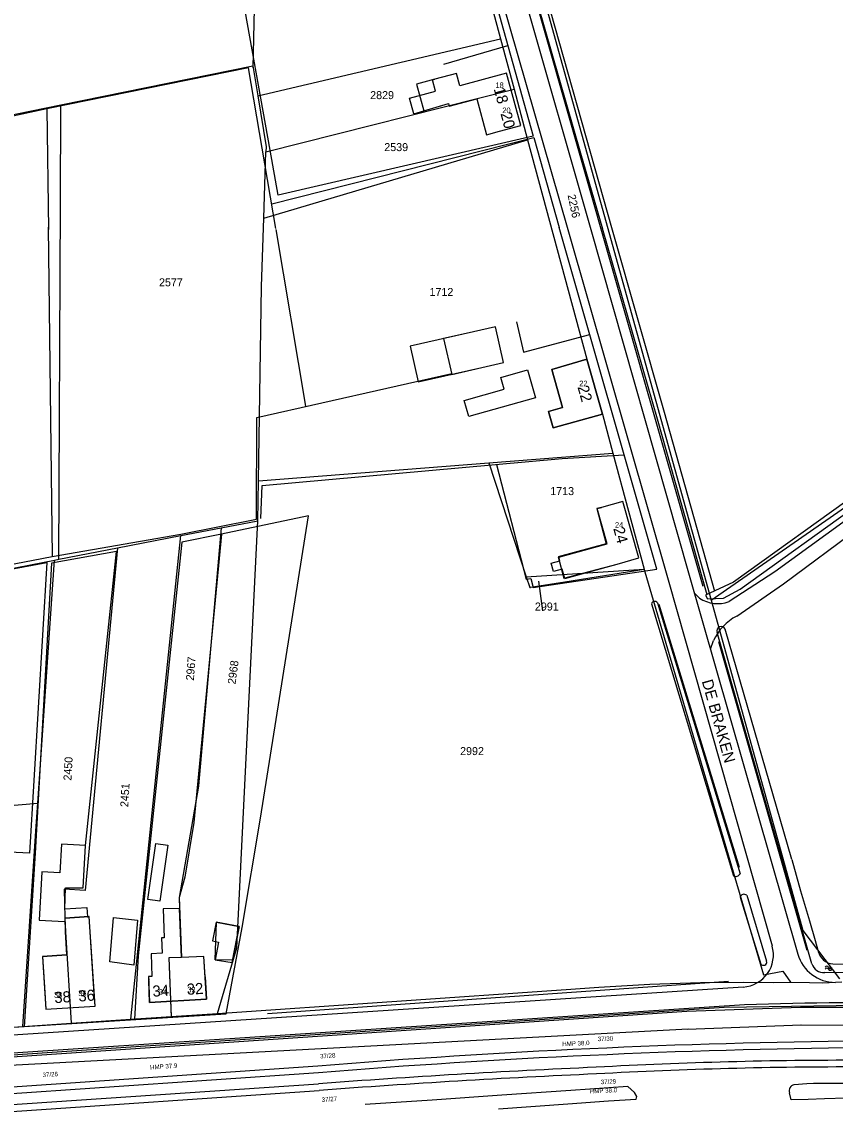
# Model space of a CAD drawing. Extents: x 148816 to 151297, y 399515 to 402500.
# Drawn here: x 149177.6 to 149360.4, y 400053.3 to 400296.7 of the extents above; entities that cross this region are included whole.
import ezdxf

# ---------------------------------------------------------------- set-up
doc = ezdxf.new("R2010")
doc.units = 0
for name, color, linetype in [('B01 Hoofdgebouw  [D] Norm', 7, 'Continuous'), ('B01 Hoofdgebouw  [T] Norm', 7, 'Continuous'), ('B01 hoofgebouw', 7, 'Continuous'), ('B02 Bijgebouw  [D] Norm', 7, 'Continuous'), ('B02 Bijgebouw  [T] Norm', 7, 'Continuous'), ('G01 perceelsgrens', 7, 'Continuous'), ('Q01 Spoorrail  [D] Norm', 7, 'Continuous'), ('Q05 Bomenrij  [D] Gem', 7, 'Continuous'), ('S05 Water  Norm', 7, 'Continuous'), ('T04 Haag heg  [D] Gem', 7, 'Continuous'), ('T09 Insteek water  [T] Norm', 7, 'Continuous'), ('V00 Kant verharding algemeen  [T] Norm', 7, 'Continuous'), ('V06 Kant onverhard  [T] Gem', 7, 'Continuous'), ('Z01 perceelnummer', 7, 'Continuous'), ('Z02 huisnummer', 7, 'Continuous'), ('Z02 Huisnummer  [Tekst] Norm', 7, 'Continuous'), ('Z06 straatnaam', 7, 'Continuous'), ('Z19 Overige Tekst  [Tekst] Gem', 7, 'Continuous')]:
    doc.layers.add(name, color=color, linetype=linetype)

msp = doc.modelspace()

# ---------------------------------------------------------------- linework, layer by layer
at = {"layer": 'B01 Hoofdgebouw  [D] Norm'}
for p, q in [((149269.86, 400283.64), (149270.45, 400283.8)), ((149270.55, 400281.1), (149269.86, 400283.64)), ((149264.76, 400279.52), (149270.55, 400281.1)), ((149265.71, 400276.03), (149264.76, 400279.52)), ((149273.68, 400277.73), (149279.84, 400279.42)), ((149279.84, 400279.42), (149282.05, 400271.32)), ((149265.71, 400276.03), (149273.52, 400278.33)), ((149273.52, 400278.33), (149273.68, 400277.73)), ((149282.05, 400271.32), (149284.94, 400272.1)), ((149306.91, 400187.25), (149307.87, 400187.52)), ((149309.12, 400179.33), (149306.91, 400187.25)), ((149298.31, 400176.3), (149309.12, 400179.33)), ((149296.54, 400174.99), (149298.52, 400175.54)), ((149297.06, 400173.11), (149296.54, 400174.99)), ((149298.52, 400175.54), (149298.31, 400176.3)), ((149299.64, 400171.52), (149311.43, 400174.8)), ((149299.04, 400173.67), (149297.06, 400173.11)), ((149299.64, 400171.52), (149299.04, 400173.67)), ((149187.29, 400097.24), (149192.25, 400097.56)), ((149192.25, 400097.56), (149192.39, 400095.45)), ((149192.39, 400095.45), (149192.75, 400095.48))]:
    msp.add_line(p, q, dxfattribs=at)
for points in [[(149187.44, 400101.98), (149191.37, 400101.98), (149191.9, 400111.52), (149186.54, 400111.84), (149186.14, 400105.35), (149182.13, 400105.6), (149181.53, 400094.74), (149187.19, 400094.43)], [(149187.29, 400097.24), (149187.44, 400101.98)]]:
    msp.add_lwpolyline(points, dxfattribs=at)
at = {"layer": 'B01 Hoofdgebouw  [T] Norm'}
for p, q in [((149275.27, 400285.11), (149270.45, 400283.81)), ((149276.04, 400282.28), (149275.27, 400285.11)), ((149286.56, 400285.14), (149276.04, 400282.28)), ((149289.76, 400273.42), (149286.56, 400285.14)), ((149284.94, 400272.1), (149289.76, 400273.42)), ((149284.02, 400228.11), (149279.13, 400227)), ((149285.84, 400220.08), (149284.02, 400228.11)), ((149304.6, 400220.84), (149296.7, 400218.54)), ((149308.07, 400208.52), (149304.6, 400220.84)), ((149280.95, 400218.97), (149285.84, 400220.08)), ((149296.7, 400218.54), (149299.12, 400210.02)), ((149299.12, 400210.02), (149295.96, 400209.12)), ((149295.96, 400209.12), (149297.02, 400205.38)), ((149297.02, 400205.38), (149308.07, 400208.52)), ((149312.68, 400188.87), (149307.87, 400187.53)), ((149316.24, 400176.15), (149312.68, 400188.87)), ((149311.43, 400174.8), (149316.24, 400176.15))]:
    msp.add_line(p, q, dxfattribs=at)
for points in [[(149206.33, 400076.21), (149219.09, 400076.98), (149218.5, 400086.52), (149213.5, 400086.33), (149213.08, 400097.38), (149209.36, 400097.24), (149209.6, 400090.77), (149209.01, 400090.75), (149209.14, 400087.27), (149206.67, 400087.18), (149206.86, 400082.08), (149206.1, 400082.05), (149206.33, 400076.21)], [(149194.06, 400075.4), (149192.75, 400095.48), (149187.24, 400095.13), (149187.64, 400086.85), (149182.23, 400086.49), (149183, 400074.68), (149194.06, 400075.4)], [(149224.9, 400085.17), (149226.42, 400093.28), (149221.26, 400094.25), (149220.47, 400090.05), (149221.81, 400089.8), (149221.06, 400085.8), (149224.9, 400085.17)]]:
    msp.add_lwpolyline(points, dxfattribs=at)
at = {"layer": 'B01 hoofgebouw'}
for points in [[(149270.45, 400283.81), (149266.29, 400282.67), (149267.92, 400276.68), (149273.52, 400278.33), (149273.68, 400277.73), (149279.84, 400279.42), (149282.05, 400271.32), (149284.94, 400272.1)], [(149284.94, 400272.1), (149289.76, 400273.42), (149286.56, 400285.14), (149276.04, 400282.28), (149275.27, 400285.11), (149270.45, 400283.81)], [(149280.95, 400218.97), (149285.84, 400220.08), (149284.02, 400228.11), (149279.13, 400227)], [(149279.13, 400227), (149264.89, 400223.77), (149266.71, 400215.74), (149280.95, 400218.97)], [(149304.6, 400220.84), (149308.07, 400208.52), (149297.02, 400205.38), (149295.96, 400209.12), (149299.12, 400210.02), (149296.7, 400218.54), (149304.6, 400220.84)], [(149311.43, 400174.8), (149316.24, 400176.15), (149312.68, 400188.87), (149307.87, 400187.53)], [(149307.87, 400187.53), (149306.84, 400187.25), (149308.96, 400179.31), (149298.13, 400176.41), (149299.42, 400171.59), (149311.43, 400174.8)], [(149218.78, 400081.97), (149218.5, 400086.52), (149213.5, 400086.33), (149213.08, 400097.38), (149209.36, 400097.24), (149209.6, 400090.77), (149209.01, 400090.75), (149209.14, 400087.27), (149206.67, 400087.18), (149206.86, 400082.08), (149206.1, 400082.05), (149206.13, 400081.18)], [(149193.74, 400080.38), (149192.77, 400095.53), (149187.25, 400095.18), (149187.45, 400092.08), (149187.33, 400092.07), (149187.65, 400086.91), (149182.24, 400086.57), (149182.68, 400079.67)], [(149221.38, 400094.27), (149226.42, 400093.28), (149224.93, 400085.7), (149221.07, 400085.84), (149221.38, 400094.27)], [(149218.78, 400081.97), (149219.09, 400076.98), (149206.33, 400076.21), (149206.13, 400081.18)], [(149182.68, 400079.67), (149183, 400074.68), (149194.06, 400075.4), (149193.74, 400080.38)]]:
    msp.add_lwpolyline(points, dxfattribs=at)
at = {"layer": 'B02 Bijgebouw  [D] Norm'}
msp.add_lwpolyline([(149279.13, 400227), (149272.39, 400225.47), (149274.21, 400217.44), (149280.95, 400218.97)], dxfattribs=at)
for points in [[(149293.03, 400212.17), (149278.03, 400207.97), (149277.02, 400211.57), (149286.01, 400214.09), (149285.26, 400216.76), (149291.28, 400218.45)], [(149210.4, 400111.58), (149208.6, 400098.97), (149205.9, 400099.35), (149207.7, 400111.97)]]:
    msp.add_lwpolyline(points, close=True, dxfattribs=at)
at = {"layer": 'B02 Bijgebouw  [T] Norm'}
msp.add_lwpolyline([(149203.63, 400094.7), (149202.78, 400084.61), (149197.36, 400085.32), (149198.2, 400095.36), (149203.63, 400094.7)], dxfattribs=at)
at = {"layer": 'G01 perceelsgrens'}
for points in [[(149278.52, 400361.09), (149332.49, 400166.69)], [(149277.3, 400322.23), (149285.18, 400292.91)], [(149229.6, 400286.34), (149230.04, 400306.45)], [(149230.62, 400280.08), (149285.18, 400292.91)], [(149285.18, 400292.91), (149288.22, 400281.59)], [(149186.38, 400278.02), (149229.51, 400286.84), (149229.6, 400286.34)], [(149229.6, 400286.34), (149230.62, 400280.08)], [(149232.47, 400267.46), (149288.22, 400281.59)], [(149288.22, 400281.59), (149291.28, 400270.2)], [(149230.62, 400280.08), (149232.51, 400268.59), (149232.47, 400267.46)], [(149076.82, 400255.6), (149186.38, 400278.02)], [(149185.95, 400175.87), (149186.28, 400255.76), (149186.38, 400278.02)], [(149231.98, 400252.54), (149291.28, 400270.2)], [(149291.28, 400270.2), (149304.6, 400220.84), (149308.07, 400208.52), (149310.44, 400199.7)], [(149231.98, 400252.54), (149232.47, 400267.46)], [(149230.78, 400193.51), (149231.49, 400237.22), (149231.98, 400252.54)], [(149332.49, 400166.69), (149384.03, 400202.47)], [(149282.53, 400197.54), (149310.44, 400199.7)], [(149310.44, 400199.7), (149317.46, 400173.62)], [(149230.78, 400193.51), (149282.53, 400197.54)], [(149282.53, 400197.54), (149290.96, 400171.9)], [(149230.64, 400184.53), (149230.78, 400193.51)], [(149221.55, 400073.77), (149225.93, 400088.47), (149230.64, 400184.53)], [(149222.44, 400182.94), (149230.64, 400184.53)], [(149213.38, 400181.19), (149222.44, 400182.94)], [(149222.44, 400182.94), (149217.35, 400124.94), (149217.33, 400124.83)], [(149199.08, 400178.41), (149213.38, 400181.19)], [(149202.13, 400072.47), (149213.38, 400181.19)], [(149185.95, 400175.87), (149199.08, 400178.41)], [(149199.08, 400178.41), (149191.86, 400101.36), (149187.1, 400101.72), (149187.33, 400092.07), (149187.45, 400092.08), (149188.73, 400071.57)], [(149164.59, 400171.73), (149165.27, 400171.86), (149184.93, 400175.67)], [(149181.22, 400121.02), (149184.93, 400175.67)], [(149184.93, 400175.67), (149185.95, 400175.87)], [(149290.96, 400171.9), (149317.46, 400173.62)], [(149290.96, 400171.9), (149291.74, 400169.52)], [(149317.48, 400173.53), (149299.64, 400170.75), (149291.9, 400169.54)], [(149317.46, 400173.62), (149317.48, 400173.53)], [(149317.48, 400173.53), (149317.61, 400173.06), (149344.27, 400082.44), (149348.64, 400083.26), (149350.31, 400080.77)], [(149291.74, 400169.52), (149291.9, 400169.54)], [(149332.49, 400166.69), (149353.12, 400092.39), (149361.34, 400081.54)], [(149217.33, 400124.83), (149212.99, 400099.84), (149213.5, 400086.33)], [(149161.76, 400119.39), (149181.22, 400121.02)], [(149177.82, 400070.85), (149180.87, 400115.86), (149181.22, 400121.02)], [(149213.5, 400086.33), (149210.67, 400086.23), (149211.16, 400073.07)], [(149221.55, 400073.77), (149299.97, 400079.13), (149307.29, 400079.67), (149318.77, 400080.31), (149330.14, 400080.68), (149339.78, 400080.81), (149346.56, 400080.72), (149350.31, 400080.77)], [(149350.31, 400080.77), (149354.63, 400080.68), (149357.64, 400080.61), (149361.88, 400080.83)], [(149134.62, 400061.65), (149206.52, 400066.52), (149335.42, 400075.13), (149370.7, 400075.72), (149405.93, 400074.91), (149434.14, 400073.21), (149462.22, 400070.63), (149506.14, 400065.44), (149531.96, 400061.45), (149557.59, 400056.16), (149609.02, 400042.67), (149626.93, 400037.04), (149646.73, 400030.71), (149669.32, 400022.39), (149727.34, 400000)], [(149188.73, 400071.57), (149202.13, 400072.47)], [(149202.13, 400072.47), (149211.16, 400073.07)], [(149211.16, 400073.07), (149221.55, 400073.77)], [(149159.07, 400069.51), (149177.82, 400070.85)], [(149177.82, 400070.85), (149188.73, 400071.57)]]:
    msp.add_lwpolyline(points, dxfattribs=at)
at = {"layer": 'Q01 Spoorrail  [D] Norm'}
for p, q in [((149244.15, 400061.92), (149111.93, 400052.84)), ((149244.25, 400060.42), (149112.03, 400051.34)), ((149112.13, 400048.95), (149244.3, 400057.93)), ((149112.23, 400047.45), (149244.4, 400056.43))]:
    msp.add_line(p, q, dxfattribs=at)
for centre, radius, start, end in [((149386.94, 398297.32), 1770.37, 90.66199, 94.62638), ((149386.94, 398297.32), 1768.87, 90.66199, 94.62638), ((149363.86, 399023.5), 1039.72, 89.87154, 93.15397), ((149392.61, 398097.01), 1966.52, 92.50444, 94.32545), ((149392.61, 398097.01), 1965.02, 92.50444, 94.32545), ((149363.86, 399023.5), 1038.22, 89.87154, 93.15397)]:
    msp.add_arc(centre, radius, start, end, dxfattribs=at)
at = {"layer": 'Q05 Bomenrij  [D] Gem'}
for p, q in [((149277.84, 400355.1), (149330.67, 400169.78)), ((149320.76, 400165.8), (149338.81, 400106.67)), ((149334.2, 400157.34), (149354.02, 400088.01)), ((149232.83, 400073.71), (149336.43, 400080.99))]:
    msp.add_line(p, q, dxfattribs=at)
at = {"layer": 'S05 Water  Norm'}
for centre, start, end in [((149358.53, 400083.93), 28.0725, 151.9275), ((149358.53, 400083.48), 28.0725, 151.9275), ((149359.28, 400084.33), 208.0725, 331.9275), ((149359.28, 400083.88), 208.0725, 331.9275)]:
    msp.add_arc(centre, 0.425, start, end, dxfattribs=at)
at = {"layer": 'T04 Haag heg  [D] Gem'}
for p, q in [((149272.44, 400287.17), (149286.84, 400291.36)), ((149228.55, 400286.36), (149183.26, 400277.11)), ((149234.72, 400250.21), (149228.55, 400286.36)), ((149183.26, 400277.11), (149058.92, 400250.85)), ((149183.26, 400277.11), (149183.64, 400250))]:
    msp.add_line(p, q, dxfattribs=at)
for points in [[(149292.55, 400271.01), (149235.22, 400257.75), (149233.43, 400267.82), (149226.74, 400305.11), (149224.17, 400319.26), (149221.2, 400337.72), (149227.58, 400339.28), (149268.46, 400357.03), (149278.32, 400321.93), (149292.55, 400270.98)], [(149233.79, 400255.75), (149292.65, 400270.68), (149298.33, 400250.47)], [(149183.55, 400250.53), (149184.4, 400176.44)], [(149234.68, 400249.99), (149241.34, 400210.32)], [(149284.29, 400197.2), (149290.94, 400171.41), (149291.98, 400171.56), (149292.51, 400169.53), (149320.31, 400173.61), (149298.33, 400250.47)], [(149288.75, 400229.23), (149290.36, 400222.39), (149305.23, 400226.43)], [(149100.67, 400089.4), (149102.76, 400160.72), (149184.45, 400176.47), (149213.34, 400181.54), (149230.37, 400184.9), (149230.4, 400207.75), (149274.22, 400217.61)], [(149231.31, 400185), (149231.63, 400192.48), (149299.06, 400198.53), (149313, 400199.35)], [(149101.35, 400114.18), (149121.21, 400113.74), (149116.22, 400066.53), (149170.86, 400070.33), (149223.51, 400073.67), (149227.15, 400093.05), (149231.22, 400117.66), (149242.02, 400185.6), (149222.5, 400181.52), (149213.57, 400179.71), (149203.75, 400086.74), (149202.9, 400072.46)], [(149222.5, 400181.52), (149216.24, 400116.66), (149214.22, 400104.38)], [(149191.9, 400111.52), (149198.89, 400177.62), (149184.3, 400175.02), (149180.6, 400109.76), (149178.1, 400070.77)], [(149164.24, 400171.58), (149183.21, 400175.15), (149179.33, 400109.76), (149159.83, 400110.73)], [(149214.22, 400104.38), (149212.99, 400099.84), (149213.08, 400097.38), (149213.5, 400086.33), (149210.67, 400086.23), (149211.16, 400072.89)]]:
    msp.add_lwpolyline(points, dxfattribs=at)
at = {"layer": 'T09 Insteek water  [T] Norm'}
for p, q in [((149427.74, 400235.62), (149337.56, 400170.73)), ((149339.02, 400169.12), (149429.02, 400233.99)), ((149337.56, 400170.73), (149331.28, 400167.8)), ((149335.27, 400167.14), (149339.02, 400169.12)), ((149331.28, 400167.8), (149331.69, 400167)), ((149331.69, 400167), (149335.27, 400167.14)), ((149327.08, 400074.18), (149115.98, 400059.9)), ((149352.56, 400075.11), (149327.08, 400074.18)), ((149370.73, 400075.06), (149352.56, 400075.11)), ((149327.35, 400070.19), (149116.11, 400058.91)), ((149352.71, 400071.11), (149327.23, 400070.18)), ((149370.53, 400071.06), (149352.55, 400071.11))]:
    msp.add_line(p, q, dxfattribs=at)
for points in [[(149308.14, 400250.09), (149303.26, 400267.13), (149293.67, 400300.42), (149285.58, 400328.43), (149277.85, 400355.13), (149277.75, 400356.6), (149278.09, 400358.08), (149278.81, 400359.53), (149279.51, 400360.4), (149280.62, 400361.33), (149281.71, 400361.95), (149285.53, 400363.83)], [(149286.44, 400361.54), (149282.37, 400359.62), (149281.21, 400358.87), (149280.58, 400357.95), (149280.21, 400356.96), (149280.27, 400355.97), (149293.39, 400309.65), (149310.3, 400249.91)], [(149308.01, 400250.33), (149320.36, 400207.42), (149331.58, 400167.94)], [(149310.24, 400249.95), (149321.93, 400208.97), (149333.24, 400168.72)], [(149319.1, 400165.88), (149337.54, 400104.71), (149337.54, 400104.71)], [(149320.45, 400166.1), (149339.01, 400105.15)], [(149355.17, 400084.88), (149333.88, 400159.39), (149333.88, 400159.39)], [(149350.67, 400108.34), (149335.68, 400160.18)], [(149350.67, 400108.34), (149352.6, 400101.34), (149354.59, 400094.54), (149355.86, 400090.16), (149356.48, 400087.97), (149356.58, 400087.69)], [(149339.01, 400099.87), (149343.67, 400084.86), (149343.67, 400084.86)], [(149340.51, 400100.33), (149344.97, 400085.49)], [(149359.87, 400084.87), (149376.64, 400084.73), (149413.62, 400082.82), (149423.02, 400082.1)], [(149485.03, 400075.12), (149477.33, 400075.53), (149472.89, 400075.91), (149464.53, 400076.72), (149455.46, 400077.71), (149445.83, 400078.58), (149438.95, 400079.23), (149436.92, 400079.45), (149422.67, 400080.42), (149414.39, 400081.08), (149409.3, 400081.33), (149401.35, 400081.68), (149399.55, 400081.67), (149389.51, 400082.11), (149381, 400082.41), (149374.37, 400082.68), (149367.96, 400082.79), (149362.37, 400082.88), (149358.03, 400082.98)], [(149284.72, 400052.27), (149300.29, 400053.45), (149309.43, 400054.09), (149315.7, 400054.45), (149315.82, 400055.08), (149315.29, 400055.95), (149313.79, 400057.31), (149300.97, 400056.44), (149285.48, 400055.41), (149269.82, 400054.28), (149254.74, 400053.28)], [(149500, 400047.88), (149487.23, 400049.26), (149480.07, 400050.14), (149474.33, 400050.89), (149465.57, 400052.03), (149458.46, 400053.01), (149455.08, 400053.41), (149445.55, 400054.56), (149438.75, 400055.26), (149429.91, 400056.15), (149424.7, 400056.64), (149412.17, 400056.99), (149405.26, 400057.31), (149398.27, 400057.5), (149390.83, 400057.85), (149382.27, 400057.98), (149373.12, 400058.06), (149366.2, 400057.99), (149355.48, 400057.98), (149354.03, 400057.94), (149351.14, 400057.73)], [(149444.24, 400051.36), (149435.6, 400051.95), (149428.31, 400052.45), (149423.74, 400052.68), (149417.61, 400053.02), (149413.01, 400053.2), (149407.73, 400053.43), (149401.1, 400053.8), (149398.07, 400054), (149392.89, 400054.31), (149388.42, 400054.79), (149385.4, 400054.91), (149378.11, 400055.18), (149373.35, 400055.18), (149366.18, 400054.84), (149362.85, 400054.68), (149358.02, 400054.53), (149354.31, 400054.4), (149350.47, 400054.3), (149350.15, 400055.93)]]:
    msp.add_lwpolyline(points, dxfattribs=at)
for centre, radius, start, end in [((149319.83, 400165.64), 0.77, 37.1948, 162.1989), ((149334.8, 400159.75), 0.984, 25.7621, 201.4766), ((149338.07, 400105.62), 1.05, 239.4298, 333.2818), ((149339.91, 400099.62), 0.929, 49.553, 164.3781), ((149360.22, 400088.61), 3.75, 194.1646, 264.6644), ((149344.26, 400085.3), 0.735, 217.2956, 14.9813), ((149357.8, 400085.74), 2.77, 198.127, 274.6966), ((149351.43, 400056.4), 1.37, 102.6192, 200.3251)]:
    msp.add_arc(centre, radius, start, end, dxfattribs=at)
at = {"layer": 'V00 Kant verharding algemeen  [T] Norm'}
for p, q in [((149269.62, 400357.07), (149300.3, 400250)), ((149276.45, 400351.71), (149305.45, 400250)), ((149300.3, 400250), (149322.87, 400171.26)), ((149305.45, 400250), (149327.46, 400172.78)), ((149327.46, 400172.78), (149351.99, 400087.09)), ((149322.87, 400171.26), (149346.23, 400088.92)), ((149339.73, 400079.69), (149105.33, 400064.23)), ((149339.98, 400075.69), (149103.55, 400060.11))]:
    msp.add_line(p, q, dxfattribs=at)
for centre, radius, start, end in [((149339.25, 400086.93), 7.26, 273.8097, 15.8527), ((149360.44, 400089.51), 8.79, 195.9959, 269.8522), ((149368.1, 399262.14), 814.04, 88.9149, 91.97991)]:
    msp.add_arc(centre, radius, start, end, dxfattribs=at)
at = {"layer": 'V06 Kant onverhard  [T] Gem'}
for p, q in [((149379.65, 400196.96), (149346.81, 400173.02)), ((149348.8, 400170.35), (149381.49, 400194.66)), ((149346.81, 400173.02), (149336.53, 400166.34)), ((149338.25, 400163.08), (149348.8, 400170.35)), ((149329.91, 400167.13), (149328.76, 400168.25)), ((149332.36, 400155.67), (149333.07, 400157.6))]:
    msp.add_line(p, q, dxfattribs=at)
for centre, radius, start, end in [((149334, 400173.23), 7.34, 236.2043, 290.1852), ((149343.53, 400152.9), 11.46, 117.4133, 155.8107)]:
    msp.add_arc(centre, radius, start, end, dxfattribs=at)
at = {"layer": 'Z01 perceelnummer'}
msp.add_lwpolyline([(149294.71, 400164.24), (149293.79, 400170.93)], dxfattribs=at)

# ---------------------------------------------------------------- texts
for s, p in [('2829', (149255.89, 400279.32)), ('2539', (149259.06, 400267.63)), ('2577', (149208.44, 400237.23)), ('1712', (149269.22, 400235.06)), ('1713', (149296.35, 400190.29)), ('2991', (149292.91, 400164.34)), ('2992', (149276.1, 400131.84))]:
    msp.add_text(s, height=1.8, dxfattribs=at).set_placement(p)
for s, rotation, p in [('2256', 281.7589, (149300.25, 400257.72)), ('2967', 85.3413, (149216.26, 400148.54)), ('2968', 82.5041, (149225.63, 400147.69)), ('2450', 86.8202, (149188.75, 400126.06)), ('2451', 86.5353, (149201.51, 400120.1))]:
    msp.add_text(s, height=1.8, rotation=rotation, dxfattribs=at).set_placement(p)
at = {"layer": 'Z02 huisnummer'}
for s, rotation, p in [('18', 285.2451, (149283.63, 400281.63)), ('20', 285.2451, (149285.15, 400276.06)), ('22', 285.7173, (149302.46, 400214.59)), ('24', 285.6621, (149310.49, 400182.78)), ('36', 3.7264, (149190.39, 400076.41)), ('34', 3.5549, (149207.04, 400077.5)), ('32', 3.5549, (149214.76, 400077.93)), ('38', 3.7264, (149184.98, 400076.06))]:
    msp.add_text(s, height=2.5, rotation=rotation, dxfattribs=at).set_placement(p)
at = {"layer": 'Z02 Huisnummer  [Tekst] Norm'}
for s, p in [('18', (149284.05, 400281.81)), ('20', (149285.59, 400276.17)), ('22', (149302.88, 400214.77)), ('24', (149310.9, 400182.96)), ('34', (149208.38, 400077.96)), ('32', (149214.81, 400078.48)), ('38', (149184.83, 400077.3)), ('36', (149190.29, 400077.66))]:
    msp.add_text(s, height=1.25, dxfattribs=at).set_placement(p)
at = {"layer": 'Z06 straatnaam'}
msp.add_text('DE BRAKEN', height=2.5, rotation=285.6621, dxfattribs=at).set_placement((149330.39, 400148.45))
at = {"layer": 'Z19 Overige Tekst  [Tekst] Gem'}
for s, rotation, p in [('HMP 38.0', 2.4186, (149299.07, 400066.39)), ('37/30', 2.2322, (149307.05, 400067.51)), ('37/28', 4.1864, (149244.67, 400063.62)), ('HMP 37.9', 4.0599, (149206.46, 400061.12)), ('37/26', 4.0599, (149182.31, 400059.42)), ('37/29', 2.7053, (149307.73, 400057.84)), ('37/27', 4.1001, (149245.02, 400053.84)), ('HMP 38.0', 2.6996, (149305.27, 400055.76))]:
    msp.add_text(s, height=1, rotation=rotation, dxfattribs=at).set_placement(p)

doc.saveas('drawing.dxf')
